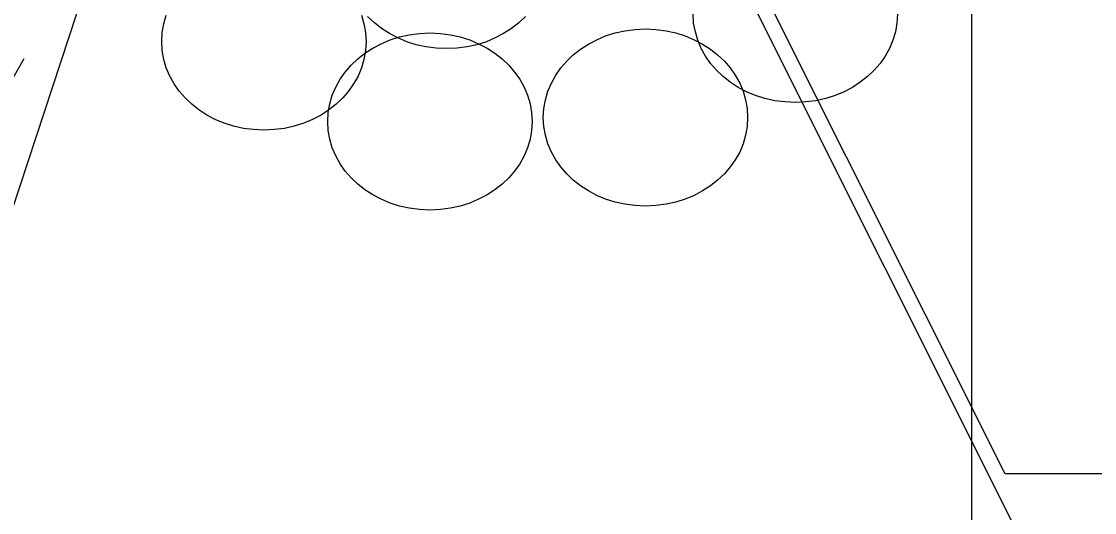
# Model space of a CAD drawing. Extents: x 1578769 to 1579225, y 724002 to 724828.
# Drawn here: x 1578863.796 to 1578865.192, y 724398.566 to 724399.205 of the extents above; entities that cross this region are included whole.
import ezdxf

# ---------------------------------------------------------------- set-up
doc = ezdxf.new("R2010")
doc.units = 0
for name, color, linetype in [('1', 7, 'Continuous'), ('Old_Level_1', 7, 'Continuous'), ('Old_Level_41', 7, 'Continuous'), ('R_Fin Surface', 7, 'Continuous')]:
    doc.layers.add(name, color=color, linetype=linetype)

msp = doc.modelspace()

# ---------------------------------------------------------------- linework, layer by layer
at = {"layer": '1'}
msp.add_lwpolyline([(1578863.5209, 724398.9149), (1578863.9212, 724399.3777), (1578863.7297, 724398.7966)], close=True, dxfattribs=at)
msp.add_lwpolyline([(1578863.7991, 724399.1565), (1578861.5833, 724395.2479), (1578860.8981, 724395.2479)], dxfattribs=at)
at = {"layer": 'Old_Level_1'}
for points in [[(1578863.9787, 724399.1789), (1578863.9794, 724399.1907), (1578863.9813, 724399.2021), (1578863.9846, 724399.2132)], [(1578864.2384, 724399.2132), (1578864.2416, 724399.2021), (1578864.2438, 724399.1907), (1578864.2445, 724399.1789), (1578864.2438, 724399.1671), (1578864.2416, 724399.1557), (1578864.2384, 724399.1448), (1578864.234, 724399.1341), (1578864.2283, 724399.124), (1578864.2217, 724399.1146), (1578864.2141, 724399.1056), (1578864.2055, 724399.0975), (1578864.1962, 724399.0901), (1578864.1859, 724399.0833), (1578864.1749, 724399.0776), (1578864.1633, 724399.0728), (1578864.1511, 724399.0689), (1578864.1384, 724399.066), (1578864.125, 724399.0643), (1578864.1115, 724399.0636), (1578864.0979, 724399.0643), (1578864.0848, 724399.066), (1578864.0721, 724399.0689), (1578864.0599, 724399.0728), (1578864.0483, 724399.0776), (1578864.0373, 724399.0833), (1578864.027, 724399.0901), (1578864.0177, 724399.0975), (1578864.0089, 724399.1056), (1578864.0012, 724399.1146), (1578863.9947, 724399.124), (1578863.989, 724399.1341), (1578863.9846, 724399.1448), (1578863.9813, 724399.1557), (1578863.9794, 724399.1671), (1578863.9787, 724399.1789), (1578863.9787, 724399.1789)], [(1578863.9787, 724399.1789), (1578863.9794, 724399.1907), (1578863.9813, 724399.2021), (1578863.9846, 724399.2132)], [(1578864.2384, 724399.2132), (1578864.2416, 724399.2021), (1578864.2438, 724399.1907), (1578864.2445, 724399.1789), (1578864.2438, 724399.1671), (1578864.2416, 724399.1557), (1578864.2384, 724399.1448), (1578864.234, 724399.1341), (1578864.2283, 724399.124), (1578864.2217, 724399.1146), (1578864.2141, 724399.1056), (1578864.2055, 724399.0975), (1578864.1962, 724399.0901), (1578864.1859, 724399.0833), (1578864.1749, 724399.0776), (1578864.1633, 724399.0728), (1578864.1511, 724399.0689), (1578864.1384, 724399.066), (1578864.125, 724399.0643), (1578864.1115, 724399.0636), (1578864.0979, 724399.0643), (1578864.0848, 724399.066), (1578864.0721, 724399.0689), (1578864.0599, 724399.0728), (1578864.0483, 724399.0776), (1578864.0373, 724399.0833), (1578864.027, 724399.0901), (1578864.0177, 724399.0975), (1578864.0089, 724399.1056), (1578864.0012, 724399.1146), (1578863.9947, 724399.124), (1578863.989, 724399.1341), (1578863.9846, 724399.1448), (1578863.9813, 724399.1557), (1578863.9794, 724399.1671), (1578863.9787, 724399.1789), (1578863.9787, 724399.1789)], [(1578864.4517, 724399.2116), (1578864.4431, 724399.2035), (1578864.4337, 724399.1961), (1578864.4234, 724399.1895), (1578864.4125, 724399.1836), (1578864.4009, 724399.1788), (1578864.3887, 724399.1749), (1578864.376, 724399.172), (1578864.3626, 724399.1703), (1578864.3491, 724399.1698), (1578864.3355, 724399.1703), (1578864.3224, 724399.172), (1578864.3097, 724399.1749), (1578864.2974, 724399.1788), (1578864.2859, 724399.1836), (1578864.2749, 724399.1895), (1578864.2646, 724399.1961), (1578864.2552, 724399.2035), (1578864.2465, 724399.2116)], [(1578864.4517, 724399.2116), (1578864.4431, 724399.2035), (1578864.4337, 724399.1961), (1578864.4234, 724399.1895), (1578864.4125, 724399.1836), (1578864.4009, 724399.1788), (1578864.3887, 724399.1749), (1578864.376, 724399.172), (1578864.3626, 724399.1703), (1578864.3491, 724399.1698), (1578864.3355, 724399.1703), (1578864.3224, 724399.172), (1578864.3097, 724399.1749), (1578864.2974, 724399.1788), (1578864.2859, 724399.1836), (1578864.2749, 724399.1895), (1578864.2646, 724399.1961), (1578864.2552, 724399.2035), (1578864.2465, 724399.2116)], [(1578864.9358, 724399.2149), (1578864.9351, 724399.2031), (1578864.9331, 724399.1917), (1578864.9298, 724399.1808), (1578864.9255, 724399.1701), (1578864.9198, 724399.16), (1578864.9132, 724399.1506), (1578864.9056, 724399.1416), (1578864.8968, 724399.1335), (1578864.8874, 724399.1261), (1578864.8773, 724399.1193), (1578864.8662, 724399.1136), (1578864.8546, 724399.1088), (1578864.8426, 724399.1049), (1578864.8297, 724399.102), (1578864.8165, 724399.1003), (1578864.803, 724399.0996), (1578864.7894, 724399.1003), (1578864.7761, 724399.102), (1578864.7634, 724399.1049), (1578864.7511, 724399.1088), (1578864.7395, 724399.1136), (1578864.7286, 724399.1193), (1578864.7183, 724399.1261), (1578864.7089, 724399.1335), (1578864.7004, 724399.1416), (1578864.6927, 724399.1506), (1578864.6862, 724399.16), (1578864.6805, 724399.1701), (1578864.6761, 724399.1808), (1578864.6728, 724399.1917), (1578864.6706, 724399.2031), (1578864.67, 724399.2149)], [(1578864.9358, 724399.2149), (1578864.9351, 724399.2031), (1578864.9331, 724399.1917), (1578864.9298, 724399.1808), (1578864.9255, 724399.1701), (1578864.9198, 724399.16), (1578864.9132, 724399.1506), (1578864.9056, 724399.1416), (1578864.8968, 724399.1335), (1578864.8874, 724399.1261), (1578864.8773, 724399.1193), (1578864.8662, 724399.1136), (1578864.8546, 724399.1088), (1578864.8426, 724399.1049), (1578864.8297, 724399.102), (1578864.8165, 724399.1003), (1578864.803, 724399.0996), (1578864.7894, 724399.1003), (1578864.7761, 724399.102), (1578864.7634, 724399.1049), (1578864.7511, 724399.1088), (1578864.7395, 724399.1136), (1578864.7286, 724399.1193), (1578864.7183, 724399.1261), (1578864.7089, 724399.1335), (1578864.7004, 724399.1416), (1578864.6927, 724399.1506), (1578864.6862, 724399.16), (1578864.6805, 724399.1701), (1578864.6761, 724399.1808), (1578864.6728, 724399.1917), (1578864.6706, 724399.2031), (1578864.67, 724399.2149)], [(1578864.475, 724399.0801), (1578864.4756, 724399.0919), (1578864.4778, 724399.1032), (1578864.4811, 724399.1144), (1578864.4855, 724399.1249), (1578864.4912, 724399.135), (1578864.4977, 724399.1446), (1578864.5054, 724399.1534), (1578864.5139, 724399.1617), (1578864.5233, 724399.1691), (1578864.5336, 724399.1757), (1578864.5445, 724399.1813), (1578864.5561, 724399.1864), (1578864.5684, 724399.1901), (1578864.5811, 724399.1929), (1578864.5944, 724399.1947), (1578864.608, 724399.1954), (1578864.6215, 724399.1947), (1578864.6347, 724399.1929), (1578864.6474, 724399.1901), (1578864.6596, 724399.1864), (1578864.6712, 724399.1813), (1578864.6821, 724399.1757), (1578864.6924, 724399.1691), (1578864.7018, 724399.1617), (1578864.7106, 724399.1534), (1578864.7182, 724399.1446), (1578864.7248, 724399.135), (1578864.7305, 724399.1249), (1578864.7349, 724399.1144), (1578864.7381, 724399.1032), (1578864.7401, 724399.0919), (1578864.7408, 724399.0801), (1578864.7401, 724399.0682), (1578864.7381, 724399.0569), (1578864.7349, 724399.0459), (1578864.7305, 724399.0352), (1578864.7248, 724399.0252), (1578864.7182, 724399.0157), (1578864.7106, 724399.0068), (1578864.7018, 724398.9987), (1578864.6924, 724398.9912), (1578864.6821, 724398.9845), (1578864.6712, 724398.9788), (1578864.6596, 724398.974), (1578864.6474, 724398.97), (1578864.6347, 724398.9672), (1578864.6215, 724398.9654), (1578864.608, 724398.9648), (1578864.5944, 724398.9654), (1578864.5811, 724398.9672), (1578864.5684, 724398.97), (1578864.5561, 724398.974), (1578864.5445, 724398.9788), (1578864.5336, 724398.9845), (1578864.5233, 724398.9912), (1578864.5139, 724398.9987), (1578864.5054, 724399.0068), (1578864.4977, 724399.0157), (1578864.4912, 724399.0252), (1578864.4855, 724399.0352), (1578864.4811, 724399.0459), (1578864.4778, 724399.0569), (1578864.4756, 724399.0682), (1578864.475, 724399.0801), (1578864.475, 724399.0801)], [(1578864.475, 724399.0801), (1578864.4756, 724399.0919), (1578864.4778, 724399.1032), (1578864.4811, 724399.1144), (1578864.4855, 724399.1249), (1578864.4912, 724399.135), (1578864.4977, 724399.1446), (1578864.5054, 724399.1534), (1578864.5139, 724399.1617), (1578864.5233, 724399.1691), (1578864.5336, 724399.1757), (1578864.5445, 724399.1813), (1578864.5561, 724399.1864), (1578864.5684, 724399.1901), (1578864.5811, 724399.1929), (1578864.5944, 724399.1947), (1578864.608, 724399.1954), (1578864.6215, 724399.1947), (1578864.6347, 724399.1929), (1578864.6474, 724399.1901), (1578864.6596, 724399.1864), (1578864.6712, 724399.1813), (1578864.6821, 724399.1757), (1578864.6924, 724399.1691), (1578864.7018, 724399.1617), (1578864.7106, 724399.1534), (1578864.7182, 724399.1446), (1578864.7248, 724399.135), (1578864.7305, 724399.1249), (1578864.7349, 724399.1144), (1578864.7381, 724399.1032), (1578864.7401, 724399.0919), (1578864.7408, 724399.0801), (1578864.7401, 724399.0682), (1578864.7381, 724399.0569), (1578864.7349, 724399.0459), (1578864.7305, 724399.0352), (1578864.7248, 724399.0252), (1578864.7182, 724399.0157), (1578864.7106, 724399.0068), (1578864.7018, 724398.9987), (1578864.6924, 724398.9912), (1578864.6821, 724398.9845), (1578864.6712, 724398.9788), (1578864.6596, 724398.974), (1578864.6474, 724398.97), (1578864.6347, 724398.9672), (1578864.6215, 724398.9654), (1578864.608, 724398.9648), (1578864.5944, 724398.9654), (1578864.5811, 724398.9672), (1578864.5684, 724398.97), (1578864.5561, 724398.974), (1578864.5445, 724398.9788), (1578864.5336, 724398.9845), (1578864.5233, 724398.9912), (1578864.5139, 724398.9987), (1578864.5054, 724399.0068), (1578864.4977, 724399.0157), (1578864.4912, 724399.0252), (1578864.4855, 724399.0352), (1578864.4811, 724399.0459), (1578864.4778, 724399.0569), (1578864.4756, 724399.0682), (1578864.475, 724399.0801), (1578864.475, 724399.0801)], [(1578864.1946, 724399.0749), (1578864.1953, 724399.0867), (1578864.1973, 724399.0981), (1578864.2005, 724399.109), (1578864.2051, 724399.1197), (1578864.2106, 724399.1298), (1578864.2174, 724399.1392), (1578864.225, 724399.1482), (1578864.2336, 724399.1563), (1578864.243, 724399.1637), (1578864.2533, 724399.1705), (1578864.2642, 724399.1762), (1578864.2758, 724399.181), (1578864.288, 724399.1849), (1578864.3007, 724399.1878), (1578864.3138, 724399.1895), (1578864.3274, 724399.1902), (1578864.3412, 724399.1895), (1578864.3543, 724399.1878), (1578864.367, 724399.1849), (1578864.3793, 724399.181), (1578864.3909, 724399.1762), (1578864.4018, 724399.1705), (1578864.4121, 724399.1637), (1578864.4215, 724399.1563), (1578864.43, 724399.1482), (1578864.4377, 724399.1392), (1578864.4444, 724399.1298), (1578864.4499, 724399.1197), (1578864.4545, 724399.109), (1578864.4578, 724399.0981), (1578864.4598, 724399.0867), (1578864.4604, 724399.0749), (1578864.4598, 724399.0631), (1578864.4578, 724399.0517), (1578864.4545, 724399.0406), (1578864.4499, 724399.0301), (1578864.4444, 724399.02), (1578864.4377, 724399.0104), (1578864.43, 724399.0016), (1578864.4215, 724398.9933), (1578864.4121, 724398.9859), (1578864.4018, 724398.9793), (1578864.3909, 724398.9736), (1578864.3793, 724398.9686), (1578864.367, 724398.9649), (1578864.3543, 724398.962), (1578864.3412, 724398.9603), (1578864.3274, 724398.9596), (1578864.3138, 724398.9603), (1578864.3007, 724398.962), (1578864.288, 724398.9649), (1578864.2758, 724398.9686), (1578864.2642, 724398.9736), (1578864.2533, 724398.9793), (1578864.243, 724398.9859), (1578864.2336, 724398.9933), (1578864.225, 724399.0016), (1578864.2174, 724399.0104), (1578864.2106, 724399.02), (1578864.2051, 724399.0301), (1578864.2005, 724399.0406), (1578864.1973, 724399.0517), (1578864.1953, 724399.0631), (1578864.1946, 724399.0749), (1578864.1946, 724399.0749)], [(1578864.1946, 724399.0749), (1578864.1953, 724399.0867), (1578864.1973, 724399.0981), (1578864.2005, 724399.109), (1578864.2051, 724399.1197), (1578864.2106, 724399.1298), (1578864.2174, 724399.1392), (1578864.225, 724399.1482), (1578864.2336, 724399.1563), (1578864.243, 724399.1637), (1578864.2533, 724399.1705), (1578864.2642, 724399.1762), (1578864.2758, 724399.181), (1578864.288, 724399.1849), (1578864.3007, 724399.1878), (1578864.3138, 724399.1895), (1578864.3274, 724399.1902), (1578864.3412, 724399.1895), (1578864.3543, 724399.1878), (1578864.367, 724399.1849), (1578864.3793, 724399.181), (1578864.3909, 724399.1762), (1578864.4018, 724399.1705), (1578864.4121, 724399.1637), (1578864.4215, 724399.1563), (1578864.43, 724399.1482), (1578864.4377, 724399.1392), (1578864.4444, 724399.1298), (1578864.4499, 724399.1197), (1578864.4545, 724399.109), (1578864.4578, 724399.0981), (1578864.4598, 724399.0867), (1578864.4604, 724399.0749), (1578864.4598, 724399.0631), (1578864.4578, 724399.0517), (1578864.4545, 724399.0406), (1578864.4499, 724399.0301), (1578864.4444, 724399.02), (1578864.4377, 724399.0104), (1578864.43, 724399.0016), (1578864.4215, 724398.9933), (1578864.4121, 724398.9859), (1578864.4018, 724398.9793), (1578864.3909, 724398.9736), (1578864.3793, 724398.9686), (1578864.367, 724398.9649), (1578864.3543, 724398.962), (1578864.3412, 724398.9603), (1578864.3274, 724398.9596), (1578864.3138, 724398.9603), (1578864.3007, 724398.962), (1578864.288, 724398.9649), (1578864.2758, 724398.9686), (1578864.2642, 724398.9736), (1578864.2533, 724398.9793), (1578864.243, 724398.9859), (1578864.2336, 724398.9933), (1578864.225, 724399.0016), (1578864.2174, 724399.0104), (1578864.2106, 724399.02), (1578864.2051, 724399.0301), (1578864.2005, 724399.0406), (1578864.1973, 724399.0517), (1578864.1953, 724399.0631), (1578864.1946, 724399.0749), (1578864.1946, 724399.0749)]]:
    msp.add_lwpolyline(points, dxfattribs=at)
at = {"layer": 'Old_Level_41'}
msp.add_line((1578865.0324, 724387.1456), (1578865.0324, 724417.1456), dxfattribs=at)
at = {"layer": 'R_Fin Surface'}
for p, q in [((1578864.5428, 724399.6365), (1578866.5411, 724395.6456)), ((1578864.5428, 724399.6365), (1578866.5411, 724395.6456)), ((1578865.0759, 724398.6165), (1578864.5752, 724399.6165)), ((1578877.6624, 724398.6165), (1578865.0759, 724398.6165))]:
    msp.add_line(p, q, dxfattribs=at)

doc.saveas('drawing.dxf')
